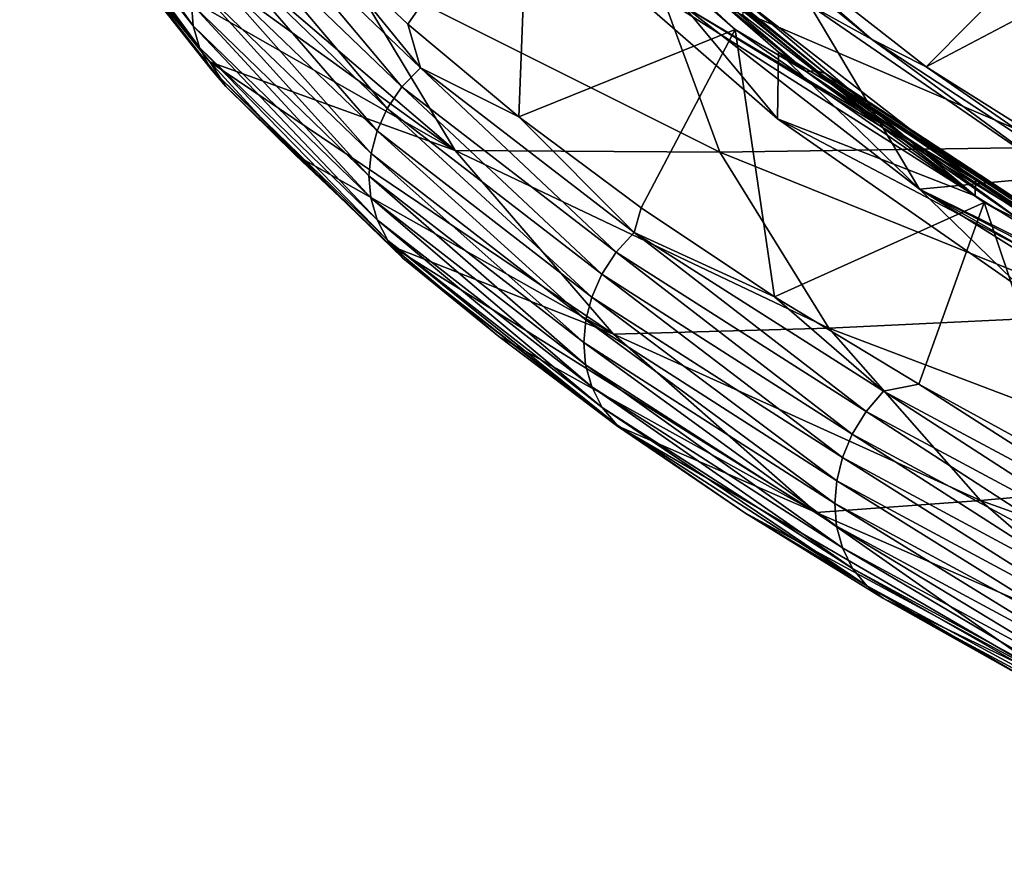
# Model space of a CAD drawing. Header units: metres. Extents: x -106 to 264, y -111 to 81.
# Tile 176 of 549: x 137.35 to 146.12, y 0.61 to 8. Entities that reach past the tile are written whole.
import ezdxf

# ---------------------------------------------------------------- set-up
doc = ezdxf.new("R2010")
doc.units = ezdxf.units.M
doc.layers.add('solid_20422013', color=7, linetype='CONTINUOUS')

msp = doc.modelspace()

# ---------------------------------------------------------------- linework, layer by layer
at = {"layer": 'solid_20422013'}
for points in [[(150.379654, 12.571733, 223.763138), (143.360107, 9.186028, 224.577774), (145.421387, 7.576031, 229.049728)], [(152.243195, 11.16824, 227.661499), (150.379654, 12.571733, 223.763138), (145.421387, 7.576031, 229.049728)], [(152.243195, 11.16824, 227.661499), (145.421387, 7.576031, 229.049728), (147.880646, 6.031472, 233.339905)], [(137.35321, 10.149366, 212.63678), (140.225006, 8.498604, 211.459183), (141.229233, 6.831105, 216.090836)], [(137.818268, 9.299049, 214.980072), (137.35321, 10.149366, 212.63678), (141.229233, 6.831105, 216.090836)], [(138.89859, 7.940535, 220.920258), (138.882233, 8.136418, 220.996323), (137.643631, 9.70139, 216.655624)], [(137.660187, 9.506989, 216.581436), (138.89859, 7.940535, 220.920258), (137.643631, 9.70139, 216.655624)], [(138.954865, 7.746576, 220.83168), (138.89859, 7.940535, 220.920258), (137.660187, 9.506989, 216.581436)], [(137.717102, 9.313487, 216.497681), (138.954865, 7.746576, 220.83168), (137.660187, 9.506989, 216.581436)], [(141.887741, 9.50654, 222.721771), (139.924164, 8.791649, 222.313965), (140.80867, 7.95446, 224.652481)], [(141.887741, 9.50654, 222.721771), (140.80867, 7.95446, 224.652481), (141.795898, 7.130455, 226.954285)], [(143.722275, 7.908704, 227.159943), (141.887741, 9.50654, 222.721771), (141.795898, 7.130455, 226.954285)], [(142.382553, 9.15183, 223.778458), (141.887741, 9.50654, 222.721771), (143.722275, 7.908704, 227.159943)], [(144.934738, 7.822192, 228.232361), (142.976013, 9.419241, 223.796402), (144.384644, 8.12528, 227.200699)], [(143.360107, 9.186028, 224.577774), (142.976013, 9.419241, 223.796402), (144.934738, 7.822192, 228.232361)], [(139.052444, 7.561854, 220.732758), (138.954865, 7.746576, 220.83168), (137.717102, 9.313487, 216.497681)], [(137.81575, 9.128092, 216.406555), (139.052444, 7.561854, 220.732758), (137.717102, 9.313487, 216.497681)], [(138.382889, 8.455163, 217.305634), (137.818268, 9.299049, 214.980072), (141.229233, 6.831105, 216.090836)], [(144.096832, 7.11189, 226.667938), (142.276917, 8.699991, 222.256821), (142.285294, 9.294427, 222.499863)], [(144.107193, 7.707535, 226.907623), (142.285294, 9.294427, 222.499863), (142.67276, 8.998032, 223.610687)], [(144.096832, 7.11189, 226.667938), (142.285294, 9.294427, 222.499863), (144.107193, 7.707535, 226.907623)], [(139.187866, 7.402141, 220.63031), (139.052444, 7.561854, 220.732758), (137.81575, 9.128092, 216.406555)], [(137.952637, 8.96651, 216.314636), (139.187866, 7.402141, 220.63031), (137.81575, 9.128092, 216.406555)], [(142.475113, 9.155675, 223.744003), (142.382553, 9.15183, 223.778458), (144.35347, 7.535121, 228.269043)], [(144.35347, 7.535121, 228.269043), (142.382553, 9.15183, 223.778458), (143.722275, 7.908704, 227.159943)], [(144.442871, 7.541564, 228.227371), (142.475113, 9.155675, 223.744003), (144.35347, 7.535121, 228.269043)], [(142.560196, 9.128883, 223.701401), (142.475113, 9.155675, 223.744003), (144.442871, 7.541564, 228.227371)], [(144.52504, 7.517159, 228.178131), (142.560196, 9.128883, 223.701401), (144.442871, 7.541564, 228.227371)], [(142.628555, 9.074362, 223.655289), (142.560196, 9.128883, 223.701401), (144.52504, 7.517159, 228.178131)], [(145.421387, 7.576031, 229.049728), (143.360107, 9.186028, 224.577774), (144.934738, 7.822192, 228.232361)], [(139.180801, 8.912002, 221.177109), (140.755783, 7.397466, 225.399948), (139.346939, 9.075604, 221.181076)], [(139.346939, 9.075604, 221.181076), (140.919159, 7.566801, 225.392319), (139.924164, 8.791649, 222.313965)], [(140.755783, 7.397466, 225.399948), (140.919159, 7.566801, 225.392319), (139.346939, 9.075604, 221.181076)], [(144.591064, 7.464556, 228.126709), (142.628555, 9.074362, 223.655289), (144.52504, 7.517159, 228.178131)], [(142.67276, 8.998032, 223.610687), (142.628555, 9.074362, 223.655289), (144.591064, 7.464556, 228.126709)], [(137.952637, 8.96651, 216.314636), (138.382889, 8.455163, 217.305634), (139.045914, 7.619677, 219.607925)], [(137.952637, 8.96651, 216.314636), (139.045914, 7.619677, 219.607925), (139.187866, 7.402141, 220.63031)], [(144.633759, 7.389466, 228.078644), (142.67276, 8.998032, 223.610687), (144.591064, 7.464556, 228.126709)], [(144.107193, 7.707535, 226.907623), (142.67276, 8.998032, 223.610687), (144.633759, 7.389466, 228.078644)], [(139.047928, 8.724745, 221.153595), (140.625107, 7.205085, 225.385544), (139.180801, 8.912002, 221.177109)], [(140.625107, 7.205085, 225.385544), (140.755783, 7.397466, 225.399948), (139.180801, 8.912002, 221.177109)], [(140.919159, 7.566801, 225.392319), (140.80867, 7.95446, 224.652481), (139.924164, 8.791649, 222.313965)], [(138.954803, 8.52953, 221.114044), (140.533524, 7.005669, 225.352142), (139.047928, 8.724745, 221.153595)], [(140.533524, 7.005669, 225.352142), (140.625107, 7.205085, 225.385544), (139.047928, 8.724745, 221.153595)], [(145.858719, 6.428581, 228.565903), (142.276917, 8.699991, 222.256821), (144.096832, 7.11189, 226.667938)], [(143.789536, 8.036503, 224.099731), (142.276917, 8.699991, 222.256821), (145.858719, 6.428581, 228.565903)], [(138.901062, 8.333076, 221.060989), (140.480637, 6.805991, 225.302383), (138.954803, 8.52953, 221.114044)], [(140.480637, 6.805991, 225.302383), (140.533524, 7.005669, 225.352142), (138.954803, 8.52953, 221.114044)], [(139.045914, 7.619677, 219.607925), (138.382889, 8.455163, 217.305634), (141.229233, 6.831105, 216.090836)], [(140.225006, 8.498604, 211.459183), (143.001724, 8.406775, 206.204987), (143.586044, 6.817739, 210.618698)], [(141.229233, 6.831105, 216.090836), (140.225006, 8.498604, 211.459183), (143.586044, 6.817739, 210.618698)], [(138.882233, 8.136418, 220.996323), (140.462097, 6.606982, 225.238419), (138.901062, 8.333076, 221.060989)], [(140.462097, 6.606982, 225.238419), (140.480637, 6.805991, 225.302383), (138.901062, 8.333076, 221.060989)], [(143.001724, 8.406775, 206.204987), (146.394974, 8.355866, 201.403015), (146.595001, 6.860492, 205.55658)], [(143.586044, 6.817739, 210.618698), (143.001724, 8.406775, 206.204987), (146.595001, 6.860492, 205.55658)], [(143.274048, 8.110296, 224.337585), (143.78981, 8.177403, 224.151184), (145.859039, 6.569488, 228.61734)], [(143.78981, 8.177403, 224.151184), (143.789536, 8.036503, 224.099731), (145.858719, 6.428581, 228.565903)], [(145.859039, 6.569488, 228.61734), (143.78981, 8.177403, 224.151184), (145.858719, 6.428581, 228.565903)], [(140.478149, 6.409638, 225.160507), (140.462097, 6.606982, 225.238419), (138.882233, 8.136418, 220.996323)], [(138.89859, 7.940535, 220.920258), (140.478149, 6.409638, 225.160507), (138.882233, 8.136418, 220.996323)], [(144.384644, 8.12528, 227.200699), (143.274048, 8.110296, 224.337585), (145.362198, 6.487628, 228.844711)], [(143.274048, 8.110296, 224.337585), (145.859039, 6.569488, 228.61734), (148.317352, 5.03395, 232.882462)], [(145.362198, 6.487628, 228.844711), (143.274048, 8.110296, 224.337585), (148.317352, 5.03395, 232.882462)], [(146.596085, 6.60253, 231.430298), (144.384644, 8.12528, 227.200699), (145.362198, 6.487628, 228.844711)], [(144.934738, 7.822192, 228.232361), (144.384644, 8.12528, 227.200699), (146.596085, 6.60253, 231.430298)], [(140.533447, 6.215239, 225.067139), (140.478149, 6.409638, 225.160507), (138.89859, 7.940535, 220.920258)], [(138.954865, 7.746576, 220.83168), (140.533447, 6.215239, 225.067139), (138.89859, 7.940535, 220.920258)], [(140.919159, 7.566801, 225.392319), (141.795898, 7.130455, 226.954285), (140.80867, 7.95446, 224.652481)], [(143.722275, 7.908704, 227.159943), (141.795898, 7.130455, 226.954285), (142.884094, 6.321048, 229.215378)], [(143.722275, 7.908704, 227.159943), (142.884094, 6.321048, 229.215378), (144.071335, 5.527625, 231.431839)], [(145.938965, 6.367456, 231.440918), (143.722275, 7.908704, 227.159943), (144.071335, 5.527625, 231.431839)], [(144.35347, 7.535121, 228.269043), (143.722275, 7.908704, 227.159943), (145.938965, 6.367456, 231.440918)], [(147.282455, 6.286502, 232.49791), (144.934738, 7.822192, 228.232361), (146.596085, 6.60253, 231.430298)], [(145.421387, 7.576031, 229.049728), (144.934738, 7.822192, 228.232361), (147.282455, 6.286502, 232.49791)], [(140.629364, 6.031201, 224.960434), (140.533447, 6.215239, 225.067139), (138.954865, 7.746576, 220.83168)], [(139.052444, 7.561854, 220.732758), (140.629364, 6.031201, 224.960434), (138.954865, 7.746576, 220.83168)], [(146.294678, 5.583258, 230.913879), (144.096832, 7.11189, 226.667938), (144.107193, 7.707535, 226.907623)], [(146.308685, 6.176792, 231.159424), (144.107193, 7.707535, 226.907623), (144.633759, 7.389466, 228.078644)], [(146.294678, 5.583258, 230.913879), (144.107193, 7.707535, 226.907623), (146.308685, 6.176792, 231.159424)], [(139.045914, 7.619677, 219.607925), (141.229233, 6.831105, 216.090836), (142.638138, 5.19755, 220.628204)], [(139.806244, 6.793921, 221.88327), (139.045914, 7.619677, 219.607925), (142.638138, 5.19755, 220.628204)], [(139.187866, 7.402141, 220.63031), (139.045914, 7.619677, 219.607925), (139.806244, 6.793921, 221.88327)], [(140.762482, 5.873361, 224.847534), (140.629364, 6.031201, 224.960434), (139.052444, 7.561854, 220.732758)], [(139.187866, 7.402141, 220.63031), (140.762482, 5.873361, 224.847534), (139.052444, 7.561854, 220.732758)], [(140.755783, 7.397466, 225.399948), (142.661453, 5.926807, 229.500641), (140.919159, 7.566801, 225.392319)], [(140.919159, 7.566801, 225.392319), (142.82103, 6.101799, 229.481506), (141.795898, 7.130455, 226.954285)], [(142.661453, 5.926807, 229.500641), (142.82103, 6.101799, 229.481506), (140.919159, 7.566801, 225.392319)], [(144.442871, 7.541564, 228.227371), (144.35347, 7.535121, 228.269043), (146.718933, 5.980309, 232.587708)], [(146.804535, 5.98925, 232.539078), (144.442871, 7.541564, 228.227371), (146.718933, 5.980309, 232.587708)], [(144.52504, 7.517159, 228.178131), (144.442871, 7.541564, 228.227371), (146.804535, 5.98925, 232.539078)], [(147.880646, 6.031472, 233.339905), (145.421387, 7.576031, 229.049728), (147.282455, 6.286502, 232.49791)], [(146.718933, 5.980309, 232.587708), (144.35347, 7.535121, 228.269043), (145.938965, 6.367456, 231.440918)], [(146.883209, 5.967141, 232.483475), (144.52504, 7.517159, 228.178131), (146.804535, 5.98925, 232.539078)], [(144.591064, 7.464556, 228.126709), (144.52504, 7.517159, 228.178131), (146.883209, 5.967141, 232.483475)], [(146.946426, 5.916383, 232.426926), (144.591064, 7.464556, 228.126709), (146.883209, 5.967141, 232.483475)], [(144.633759, 7.389466, 228.078644), (144.591064, 7.464556, 228.126709), (146.946426, 5.916383, 232.426926)], [(139.187866, 7.402141, 220.63031), (139.806244, 6.793921, 221.88327), (140.6633, 5.978612, 224.129776)], [(139.187866, 7.402141, 220.63031), (140.6633, 5.978612, 224.129776), (140.762482, 5.873361, 224.847534)], [(140.625107, 7.205085, 225.385544), (142.533798, 5.729372, 229.495239), (140.755783, 7.397466, 225.399948)], [(142.533798, 5.729372, 229.495239), (142.661453, 5.926807, 229.500641), (140.755783, 7.397466, 225.399948)], [(146.987305, 5.842486, 232.375549), (144.633759, 7.389466, 228.078644), (146.946426, 5.916383, 232.426926)], [(146.308685, 6.176792, 231.159424), (144.633759, 7.389466, 228.078644), (146.987305, 5.842486, 232.375549)], [(140.533524, 7.005669, 225.352142), (142.444321, 5.525813, 229.467941), (140.625107, 7.205085, 225.385544)], [(142.444321, 5.525813, 229.467941), (142.533798, 5.729372, 229.495239), (140.625107, 7.205085, 225.385544)], [(142.82103, 6.101799, 229.481506), (142.884094, 6.321048, 229.215378), (141.795898, 7.130455, 226.954285)], [(148.316971, 4.893034, 232.831055), (144.096832, 7.11189, 226.667938), (146.294678, 5.583258, 230.913879)], [(145.858719, 6.428581, 228.565903), (144.096832, 7.11189, 226.667938), (148.316971, 4.893034, 232.831055)], [(140.480637, 6.805991, 225.302383), (142.392654, 5.322958, 229.421417), (140.533524, 7.005669, 225.352142)], [(142.392654, 5.322958, 229.421417), (142.444321, 5.525813, 229.467941), (140.533524, 7.005669, 225.352142)], [(143.586044, 6.817739, 210.618698), (146.595001, 6.860492, 205.55658), (147.157959, 5.37578, 209.680527)], [(140.6633, 5.978612, 224.129776), (139.806244, 6.793921, 221.88327), (142.638138, 5.19755, 220.628204)], [(140.462097, 6.606982, 225.238419), (142.374496, 5.121636, 229.35817), (140.480637, 6.805991, 225.302383)], [(142.374496, 5.121636, 229.35817), (142.392654, 5.322958, 229.421417), (140.480637, 6.805991, 225.302383)], [(141.229233, 6.831105, 216.090836), (143.586044, 6.817739, 210.618698), (144.555786, 5.250478, 214.971924)], [(142.638138, 5.19755, 220.628204), (141.229233, 6.831105, 216.090836), (144.555786, 5.250478, 214.971924)], [(144.555786, 5.250478, 214.971924), (143.586044, 6.817739, 210.618698), (147.157959, 5.37578, 209.680527)], [(142.390152, 4.922861, 229.278427), (142.374496, 5.121636, 229.35817), (140.462097, 6.606982, 225.238419)], [(140.478149, 6.409638, 225.160507), (142.390152, 4.922861, 229.278427), (140.462097, 6.606982, 225.238419)], [(146.596085, 6.60253, 231.430298), (145.362198, 6.487628, 228.844711), (147.843002, 4.937998, 233.148972)], [(153.944519, 2.07635, 241.097519), (145.362198, 6.487628, 228.844711), (148.317352, 5.03395, 232.882462)], [(150.718719, 3.459996, 237.254288), (147.843002, 4.937998, 233.148972), (145.362198, 6.487628, 228.844711)], [(153.944519, 2.07635, 241.097519), (150.718719, 3.459996, 237.254288), (145.362198, 6.487628, 228.844711)], [(145.859039, 6.569488, 228.61734), (145.858719, 6.428581, 228.565903), (148.316971, 4.893034, 232.831055)], [(148.317352, 5.03395, 232.882462), (145.859039, 6.569488, 228.61734), (148.316971, 4.893034, 232.831055)], [(142.444122, 4.728039, 229.180359), (142.390152, 4.922861, 229.278427), (140.478149, 6.409638, 225.160507)], [(140.533447, 6.215239, 225.067139), (142.444122, 4.728039, 229.180359), (140.478149, 6.409638, 225.160507)], [(142.82103, 6.101799, 229.481506), (144.071335, 5.527625, 231.431839), (142.884094, 6.321048, 229.215378)], [(145.938965, 6.367456, 231.440918), (144.071335, 5.527625, 231.431839), (145.355591, 4.751579, 233.599823)], [(145.938965, 6.367456, 231.440918), (145.355591, 4.751579, 233.599823), (146.734695, 3.994278, 235.715561)], [(148.52272, 4.893263, 235.535645), (145.938965, 6.367456, 231.440918), (146.734695, 3.994278, 235.715561)], [(146.718933, 5.980309, 232.587708), (145.938965, 6.367456, 231.440918), (148.52272, 4.893263, 235.535645)], [(142.537766, 4.54469, 229.065979), (142.444122, 4.728039, 229.180359), (140.533447, 6.215239, 225.067139)], [(140.629364, 6.031201, 224.960434), (142.537766, 4.54469, 229.065979), (140.533447, 6.215239, 225.067139)], [(142.661453, 5.926807, 229.500641), (144.887238, 4.508248, 233.456238), (142.82103, 6.101799, 229.481506)], [(142.82103, 6.101799, 229.481506), (145.041992, 4.688787, 233.425812), (144.071335, 5.527625, 231.431839)], [(144.887238, 4.508248, 233.456238), (145.041992, 4.688787, 233.425812), (142.82103, 6.101799, 229.481506)], [(142.667755, 4.388712, 228.942734), (142.537766, 4.54469, 229.065979), (140.629364, 6.031201, 224.960434)], [(140.762482, 5.873361, 224.847534), (142.667755, 4.388712, 228.942734), (140.629364, 6.031201, 224.960434)], [(140.6633, 5.978612, 224.129776), (142.638138, 5.19755, 220.628204), (144.442017, 3.609188, 225.040054)], [(141.616653, 5.174489, 226.345428), (140.6633, 5.978612, 224.129776), (144.442017, 3.609188, 225.040054)], [(140.762482, 5.873361, 224.847534), (140.6633, 5.978612, 224.129776), (141.616653, 5.174489, 226.345428)], [(140.762482, 5.873361, 224.847534), (141.616653, 5.174489, 226.345428), (142.665375, 4.38276, 228.526825)], [(140.762482, 5.873361, 224.847534), (142.665375, 4.38276, 228.526825), (142.667755, 4.388712, 228.942734)], [(142.533798, 5.729372, 229.495239), (144.763443, 4.30586, 233.459686), (142.661453, 5.926807, 229.500641)], [(144.763443, 4.30586, 233.459686), (144.887238, 4.508248, 233.456238), (142.661453, 5.926807, 229.500641)], [(142.444321, 5.525813, 229.467941), (144.676651, 4.098244, 233.4384), (142.533798, 5.729372, 229.495239)], [(144.676651, 4.098244, 233.4384), (144.763443, 4.30586, 233.459686), (142.533798, 5.729372, 229.495239)], [(142.392654, 5.322958, 229.421417), (144.626511, 3.892279, 233.395065), (142.444321, 5.525813, 229.467941)], [(144.626511, 3.892279, 233.395065), (144.676651, 4.098244, 233.4384), (142.444321, 5.525813, 229.467941)], [(145.041992, 4.688787, 233.425812), (145.355591, 4.751579, 233.599823), (144.071335, 5.527625, 231.431839)], [(144.555786, 5.250478, 214.971924), (147.157959, 5.37578, 209.680527), (148.080017, 3.91182, 213.746826)], [(142.374496, 5.121636, 229.35817), (144.608887, 3.688698, 233.332535), (142.392654, 5.322958, 229.421417)], [(144.608887, 3.688698, 233.332535), (144.626511, 3.892279, 233.395065), (142.392654, 5.322958, 229.421417)], [(142.665375, 4.38276, 228.526825), (141.616653, 5.174489, 226.345428), (144.442017, 3.609188, 225.040054)], [(142.638138, 5.19755, 220.628204), (144.555786, 5.250478, 214.971924), (145.904297, 3.715698, 219.23494)], [(144.442017, 3.609188, 225.040054), (142.638138, 5.19755, 220.628204), (145.904297, 3.715698, 219.23494)], [(145.904297, 3.715698, 219.23494), (144.555786, 5.250478, 214.971924), (148.080017, 3.91182, 213.746826)], [(144.624023, 3.488526, 233.250992), (144.608887, 3.688698, 233.332535), (142.374496, 5.121636, 229.35817)], [(142.390152, 4.922861, 229.278427), (144.624023, 3.488526, 233.250992), (142.374496, 5.121636, 229.35817)], [(144.676346, 3.293299, 233.1483), (144.624023, 3.488526, 233.250992), (142.390152, 4.922861, 229.278427)], [(142.444122, 4.728039, 229.180359), (144.676346, 3.293299, 233.1483), (142.390152, 4.922861, 229.278427)], [(145.041992, 4.688787, 233.425812), (147.569687, 3.335661, 237.203201), (145.355591, 4.751579, 233.599823)], [(147.569687, 3.335661, 237.203201), (146.734695, 3.994278, 235.715561), (145.355591, 4.751579, 233.599823)], [(144.767105, 3.110636, 233.026398), (144.676346, 3.293299, 233.1483), (142.444122, 4.728039, 229.180359)], [(142.537766, 4.54469, 229.065979), (144.767105, 3.110636, 233.026398), (142.444122, 4.728039, 229.180359)], [(144.887238, 4.508248, 233.456238), (147.420776, 3.149724, 237.244629), (145.041992, 4.688787, 233.425812)], [(147.420776, 3.149724, 237.244629), (147.569687, 3.335661, 237.203201), (145.041992, 4.688787, 233.425812)], [(144.893127, 2.956496, 232.893021), (144.767105, 3.110636, 233.026398), (142.537766, 4.54469, 229.065979)], [(142.667755, 4.388712, 228.942734), (144.893127, 2.956496, 232.893021), (142.537766, 4.54469, 229.065979)], [(144.763443, 4.30586, 233.459686), (147.301651, 2.942518, 237.256699), (144.887238, 4.508248, 233.456238)], [(147.301651, 2.942518, 237.256699), (147.420776, 3.149724, 237.244629), (144.887238, 4.508248, 233.456238)], [(142.667755, 4.388712, 228.942734), (142.665375, 4.38276, 228.526825), (143.807755, 3.605078, 230.669373)], [(142.665375, 4.38276, 228.526825), (144.442017, 3.609188, 225.040054), (146.628433, 2.076953, 229.29599)], [(143.807755, 3.605078, 230.669373), (142.665375, 4.38276, 228.526825), (146.628433, 2.076953, 229.29599)], [(142.667755, 4.388712, 228.942734), (143.807755, 3.605078, 230.669373), (144.893127, 2.956496, 232.893021)], [(144.676651, 4.098244, 233.4384), (147.218124, 2.730956, 237.241257), (144.763443, 4.30586, 233.459686)], [(147.218124, 2.730956, 237.241257), (147.301651, 2.942518, 237.256699), (144.763443, 4.30586, 233.459686)], [(144.626511, 3.892279, 233.395065), (147.169861, 2.521971, 237.20105), (144.676651, 4.098244, 233.4384)], [(147.169861, 2.521971, 237.20105), (147.218124, 2.730956, 237.241257), (144.676651, 4.098244, 233.4384)], [(144.608887, 3.688698, 233.332535), (147.152878, 2.316194, 237.139221), (144.626511, 3.892279, 233.395065)], [(147.152878, 2.316194, 237.139221), (147.169861, 2.521971, 237.20105), (144.626511, 3.892279, 233.395065)], [(145.904297, 3.715698, 219.23494), (148.080017, 3.91182, 213.746826), (149.354919, 2.478561, 217.727859)], [(144.442017, 3.609188, 225.040054), (145.904297, 3.715698, 219.23494), (147.622391, 2.223886, 223.378616)], [(147.167419, 2.114671, 237.055954), (147.152878, 2.316194, 237.139221), (144.608887, 3.688698, 233.332535)], [(144.624023, 3.488526, 233.250992), (147.167419, 2.114671, 237.055954), (144.608887, 3.688698, 233.332535)], [(147.622391, 2.223886, 223.378616), (145.904297, 3.715698, 219.23494), (149.354919, 2.478561, 217.727859)], [(145.041901, 2.842952, 232.768982), (143.807755, 3.605078, 230.669373), (146.628433, 2.076953, 229.29599)], [(144.893127, 2.956496, 232.893021), (143.807755, 3.605078, 230.669373), (145.041901, 2.842952, 232.768982)], [(146.628433, 2.076953, 229.29599), (144.442017, 3.609188, 225.040054), (147.622391, 2.223886, 223.378616)], [(147.217712, 1.919056, 236.948761), (147.167419, 2.114671, 237.055954), (144.624023, 3.488526, 233.250992)], [(144.676346, 3.293299, 233.1483), (147.217712, 1.919056, 236.948761), (144.624023, 3.488526, 233.250992)], [(147.305023, 1.737067, 236.819534), (147.217712, 1.919056, 236.948761), (144.676346, 3.293299, 233.1483)], [(144.767105, 3.110636, 233.026398), (147.305023, 1.737067, 236.819534), (144.676346, 3.293299, 233.1483)], [(147.426224, 1.584722, 236.676285), (147.305023, 1.737067, 236.819534), (144.767105, 3.110636, 233.026398)], [(144.893127, 2.956496, 232.893021), (147.426224, 1.584722, 236.676285), (144.767105, 3.110636, 233.026398)], [(144.893127, 2.956496, 232.893021), (145.041901, 2.842952, 232.768982), (146.365738, 2.097854, 234.821625)], [(144.893127, 2.956496, 232.893021), (146.365738, 2.097854, 234.821625), (147.426224, 1.584722, 236.676285)], [(145.041901, 2.842952, 232.768982), (146.628433, 2.076953, 229.29599), (149.182358, 0.611398, 233.36673)], [(146.365738, 2.097854, 234.821625), (145.041901, 2.842952, 232.768982), (149.182358, 0.611398, 233.36673)]]:
    msp.add_3dface(points, dxfattribs=at)

doc.saveas('drawing.dxf')
